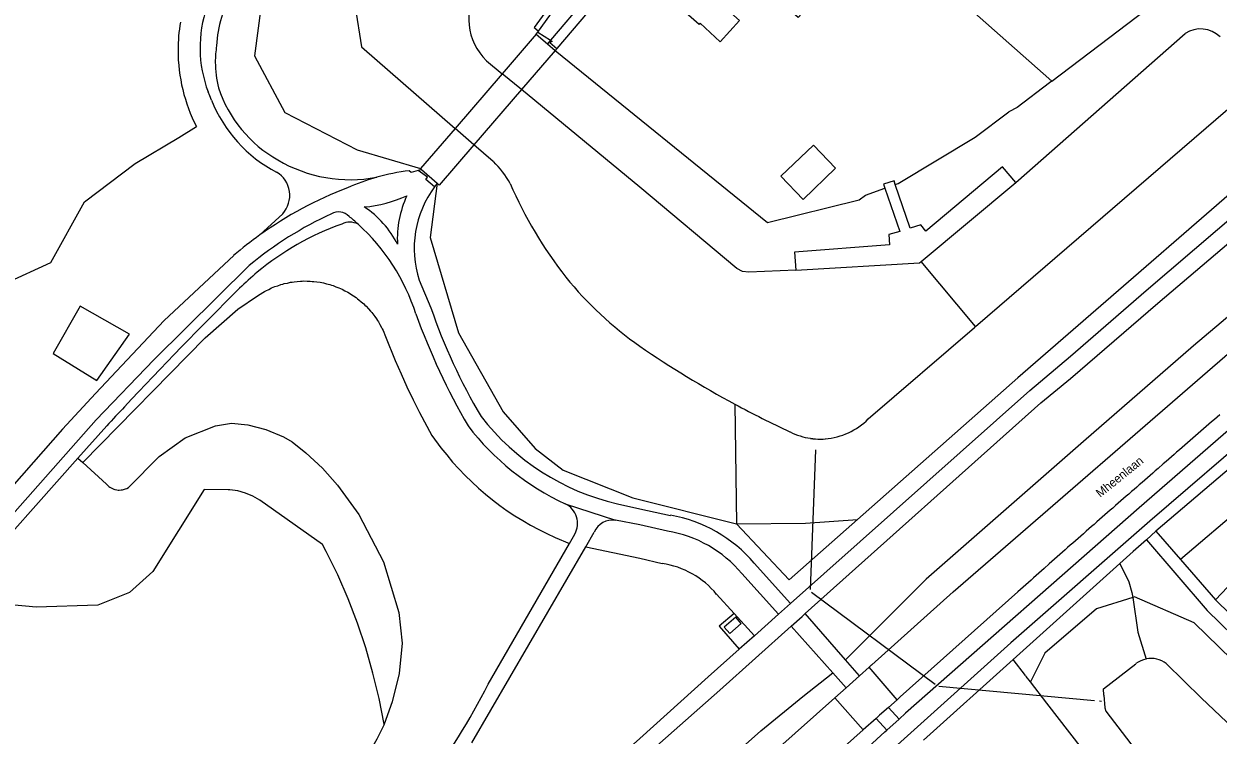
# Model space of a CAD drawing. Extents: x 194485 to 197793, y 468269 to 470822.
# Drawn here: x 195913.7 to 196081, y 470338.1 to 470437.7 of the extents above; entities that cross this region are included whole.
import ezdxf

# ---------------------------------------------------------------- set-up
doc = ezdxf.new("R2010")
doc.units = 0
for name, color, linetype in [('BGT grensvlak begroeid terreindeel', 7, 'Continuous'), ('BGT grensvlak begroeid terreindeel LR', 7, 'Continuous'), ('BGT grensvlak onbegroeid terreindeel', 7, 'Continuous'), ('BGT grensvlak ondersteunend waterdeel LR', 7, 'Continuous'), ('BGT grensvlak overbruggingsdeel plus 1', 7, 'Continuous'), ('BGT grensvlak overig bouwwerk', 7, 'Continuous'), ('BGT grensvlak pand op maaiveld', 7, 'Continuous'), ('BGT grensvlak vegetatieobject', 7, 'Continuous'), ('BGT grensvlak waterdeel', 7, 'Continuous'), ('BGT grensvlak waterdeel LR', 7, 'Continuous'), ('BGT grensvlak wegdeel', 7, 'Continuous'), ('BGT lijnelement kunstwerkdeel stuw', 7, 'Continuous'), ('BGT lijnelement kunstwerkdeel uitbreiding populatie duiker', 7, 'Continuous'), ('BGT lijnelement scheiding walbescherming', 7, 'Continuous'), ('BGT tekst openbare ruimte label weg', 7, 'Continuous')]:
    doc.layers.add(name, color=color, linetype=linetype)

msp = doc.modelspace()

# ---------------------------------------------------------------- linework, layer by layer
at = {"layer": 'BGT grensvlak begroeid terreindeel'}
for p, q in [((196091.77, 470376.33), (196075.75, 470362.66)), ((196010.75, 470357.79), (196013.19, 470355.11)), ((196054.03, 470346.39), (196052.28, 470348.66)), ((196054.7, 470345.53), (196054.12, 470346.28))]:
    msp.add_line(p, q, dxfattribs=at)
for points in [[(195965.82, 470477.59), (195965.32, 470476.18), (195962.66, 470469.98), (195947.35, 470443.54), (195945.98, 470433.26), (195950.26, 470425.32), (195960.41, 470420.1), (195969.24, 470417.46)], [(196057.7, 470429.72), (196076.28, 470443.85), (196076.4, 470443.95), (196076.52, 470444.04), (196080.39, 470446.98), (196082.43, 470444.51), (196082.53, 470444.39), (196093.64, 470430.97), (196094.13, 470430.37), (196095.18, 470429.1), (196097.26, 470426.58), (196094.2, 470423.93), (196052.96, 470388.12), (196030.48, 470368.26)], [(195900.46, 470436.29), (195874.96, 470406.94), (195868.66, 470399.87), (195873.81, 470395.29), (195878.08, 470391.49), (195887.32, 470390.49), (195896.48, 470398.11), (195900.98, 470401.85), (195911.16, 470401.42), (195917.45, 470404.29), (195922.2, 470412.79), (195929.29, 470418.16), (195935.39, 470421.84), (195937.88, 470423.34)], [(195971.6, 470415.4), (195970.62, 470407.81), (195974.59, 470394.46), (195980.84, 470383.35), (195985.31, 470378.21), (195989.27, 470375.21), (195999.02, 470371.32), (196013.51, 470367.69)], [(195921.93, 470376.27), (195939.11, 470393.76), (195943.66, 470397.78), (195946.41, 470399.64), (195947.16, 470400.11), (195947.39, 470400.22), (195947.6, 470400.35), (195948, 470400.53), (195948.4, 470400.73), (195948.64, 470400.82), (195948.86, 470400.92), (195949.29, 470401.05), (195949.7, 470401.21), (195949.95, 470401.26), (195950.18, 470401.34), (195950.62, 470401.42), (195951.05, 470401.53), (195951.3, 470401.55), (195951.54, 470401.6), (195951.99, 470401.64), (195952.43, 470401.69), (195952.68, 470401.69), (195952.92, 470401.71), (195953.37, 470401.69), (195953.81, 470401.69), (195954.06, 470401.66), (195954.31, 470401.65), (195954.75, 470401.58), (195955.19, 470401.53), (195955.43, 470401.48), (195955.68, 470401.44), (195956.1, 470401.32), (195956.54, 470401.22), (195956.77, 470401.14), (195957.01, 470401.07), (195957.42, 470400.9), (195957.84, 470400.75), (195958.06, 470400.64), (195958.29, 470400.55), (195958.68, 470400.33), (195959.08, 470400.14), (195959.29, 470400), (195959.51, 470399.88), (195959.87, 470399.62), (195960.24, 470399.38), (195960.43, 470399.23), (195960.64, 470399.08), (195960.97, 470398.78), (195961.31, 470398.5), (195961.48, 470398.32), (195961.67, 470398.16), (195961.96, 470397.82), (195962.27, 470397.5), (195962.42, 470397.3), (195962.58, 470397.12), (195962.84, 470396.75), (195963.11, 470396.4), (195963.23, 470396.18), (195963.38, 470395.98), (195963.58, 470395.59), (195963.81, 470395.21), (195963.91, 470394.98), (195964.03, 470394.76), (195964.37, 470393.94), (195965.73, 470390.55), (195966.53, 470388.71), (195967.35, 470386.88), (195968.23, 470385.07), (195969.12, 470383.27), (195970.85, 470380.05), (195972.13, 470378.32), (195972.93, 470377.32), (195973.76, 470376.33), (195974.63, 470375.38), (195975.51, 470374.45), (195976.43, 470373.56), (195977.38, 470372.68), (195978.35, 470371.85), (195979.35, 470371.03), (195980.38, 470370.26), (195981.42, 470369.51), (195982.49, 470368.8), (195983.58, 470368.12), (195984.69, 470367.48), (195985.82, 470366.86), (195986.97, 470366.3), (195988.14, 470365.75), (195990.13, 470364.92)], [(195921.93, 470376.27), (195925.25, 470373.22), (195925.59, 470372.92), (195925.73, 470372.81), (195925.85, 470372.75), (195926.12, 470372.61), (195926.29, 470372.53), (195926.42, 470372.5), (195926.72, 470372.44), (195926.9, 470372.4), (195927.03, 470372.41), (195927.34, 470372.42), (195927.52, 470372.43), (195927.65, 470372.47), (195927.95, 470372.57), (195928.12, 470372.62), (195928.36, 470372.75), (195932.63, 470377.11), (195936.28, 470379.73), (195940.54, 470381.42), (195942.8, 470381.78), (195945.06, 470381.55), (195947.6, 470380.88), (195950.05, 470379.87), (195951.27, 470379.15), (195953.2, 470377.61), (195955.51, 470375.46), (195957.64, 470373.08), (195960.62, 470368.96), (195964.06, 470362.34), (195966.24, 470355.23), (195966.68, 470350.95), (195966.27, 470346.68), (195965.31, 470342.72), (195964.15, 470339.59)], [(196030.48, 470368.26), (196020.92, 470359.82), (196013.51, 470367.69)], [(196013.51, 470367.69), (196023.18, 470367.78), (196030.48, 470368.26)], [(195992.41, 470364.45), (196000, 470362.84), (196003.12, 470362.13)], [(196067.25, 470362.11), (196068.52, 470359.52), (196068.94, 470358.05), (196069.05, 470357.35)], [(196069.05, 470357.35), (196063.99, 470355.78), (196056.71, 470349.55), (196054.7, 470345.53)], [(196077.64, 470353.81), (196069.29, 470357.42), (196069.05, 470357.35)], [(196176.27, 470230.27), (196172.11, 470234.03), (196159.18, 470246.76), (196160.33, 470250.7), (196161.77, 470255.69), (196129.84, 470286.7), (196123.82, 470296.8), (196106.69, 470314.17), (196109.21, 470323.04), (196077.64, 470353.81)], [(196132.27, 470245.49), (196128.78, 470250), (196115.65, 470266.84), (196057.02, 470342.53), (196054.7, 470345.53)], [(195964.15, 470339.59), (195964.1, 470339.46), (195963.15, 470337.49), (195959.06, 470330.33), (195953.82, 470323.95), (195946.29, 470316.22), (195950.73, 470311.39)]]:
    msp.add_lwpolyline(points, dxfattribs=at)
for centre, radius, start, end in [((195958.73, 470434.04), 23.44, 170.2588, 179.9816), ((195958.71, 470434.05), 23.42, 180.0162, 207.2108), ((196001.23, 470349.92), 12.35, 39.5579, 81.1839), ((196054.87, 470346.95), 1, 213.7226, 221.6659)]:
    msp.add_arc(centre, radius, start, end, dxfattribs=at)
at = {"layer": 'BGT grensvlak begroeid terreindeel LR'}
msp.add_line((195921.27, 470376.88), (195921.93, 470376.27), dxfattribs=at)
for points in [[(196108.82, 470418.96), (196105.93, 470416.53), (196077.55, 470392.64), (196062.15, 470379.23), (196040.1, 470359.9), (196028.82, 470348.6)], [(195964.15, 470339.59), (195963.45, 470343.19), (195962.6, 470346.75), (195961.59, 470350.27), (195960.43, 470353.74), (195959.12, 470357.16), (195957.66, 470360.52), (195956.05, 470363.81), (195955.55, 470364.77), (195946.75, 470370.97), (195945.78, 470371.55), (195944.74, 470371.99), (195943.65, 470372.28), (195942.53, 470372.42), (195942.33, 470372.42), (195938.94, 470372.5), (195931.77, 470360.98), (195928.5, 470358.07), (195924.04, 470356.25), (195915.4, 470355.98), (195907.85, 470356.71), (195904.63, 470358.19)], [(195977.73, 470302.74), (196000, 470323.57), (196016.92, 470338.66), (196022.84, 470343.49), (196027.01, 470346.79)]]:
    msp.add_lwpolyline(points, dxfattribs=at)
at = {"layer": 'BGT grensvlak onbegroeid terreindeel'}
for p, q in [((196038.86, 470446.43), (196057.7, 470429.72)), ((196080.62, 470357.04), (196082.34, 470358.79))]:
    msp.add_line(p, q, dxfattribs=at)
for points in [[(195988.13, 470434.02), (196017.86, 470409.91), (196030.7, 470413.1), (196031.62, 470413.74), (196034.33, 470414.71)], [(196057.7, 470429.72), (196057.39, 470429.48), (196052.87, 470426.04), (196051.71, 470425.43)], [(196035.77, 470415.22), (196036.18, 470415.36), (196046.95, 470421.85), (196051.71, 470425.43)], [(196052.67, 470415.53), (196050.78, 470417.71), (196040.06, 470408.69), (196039.37, 470409.58), (196037.86, 470409.11), (196035.77, 470415.22)], [(196035.77, 470415.22), (196035.6, 470415.73), (196034.14, 470415.26), (196034.33, 470414.71)], [(196034.33, 470414.71), (196036.43, 470408.66), (196034.89, 470408.21), (196034.98, 470406.76), (196021.64, 470405.77), (196021.84, 470403.22)], [(196021.84, 470403.22), (196039.18, 470404.25), (196039.39, 470404.42)], [(195923.91, 470387.74), (195928.51, 470394.25), (195921.57, 470398.18), (195917.81, 470391.53), (195923.91, 470387.74)]]:
    msp.add_lwpolyline(points, dxfattribs=at)
at = {"layer": 'BGT grensvlak ondersteunend waterdeel LR'}
msp.add_line((196013.3, 470384.45), (196013.51, 470367.69), dxfattribs=at)
msp.add_lwpolyline([(196069.05, 470357.35), (196069.78, 470352.48), (196070.91, 470348.72)], dxfattribs=at)
at = {"layer": 'BGT grensvlak overbruggingsdeel plus 1'}
for p, q in [((195985.48, 470436.29), (195980.72, 470430.76)), ((195985.48, 470436.29), (195987.05, 470434.94)), ((195987.05, 470434.94), (195988.13, 470434.02)), ((195980.72, 470430.76), (195974.11, 470423.1)), ((195974.11, 470423.1), (195969.24, 470417.46)), ((195969.24, 470417.46), (195969.39, 470417.33)), ((195969.39, 470417.33), (195971.6, 470415.4))]:
    msp.add_line(p, q, dxfattribs=at)
msp.add_lwpolyline([(195988.13, 470434.02), (195983.41, 470428.54), (195976.74, 470420.81), (195971.86, 470415.16), (195971.6, 470415.4)], dxfattribs=at)
at = {"layer": 'BGT grensvlak overig bouwwerk'}
for points in [[(196027.41, 470417.52), (196022.85, 470413.14), (196019.74, 470416.38), (196024.3, 470420.76), (196027.41, 470417.52)], [(196013.42, 470354.59), (196011.82, 470353.17), (196012.6, 470352.29), (196014.2, 470353.71), (196013.42, 470354.59)]]:
    msp.add_lwpolyline(points, dxfattribs=at)
at = {"layer": 'BGT grensvlak pand op maaiveld'}
msp.add_lwpolyline([(196021.21, 470456.66), (196030.75, 470448.08), (196022.17, 470438.62), (196017.02, 470443.18), (196014.93, 470440.73), (196012.67, 470442.69), (196011.08, 470440.8), (196013.97, 470438.24), (196011.26, 470435.25), (196008.45, 470437.84), (196008.28, 470437.66), (196001.69, 470443.52), (196002.26, 470444.16)], dxfattribs=at)
at = {"layer": 'BGT grensvlak vegetatieobject'}
msp.add_lwpolyline([(195991.12, 470445.33), (195990.54, 470444.67), (195985.2, 470437.25), (195985.44, 470437.05), (195985.8, 470436.74)], dxfattribs=at)
at = {"layer": 'BGT grensvlak waterdeel'}
for p, q in [((196052.67, 470415.53), (196076.39, 470436.39)), ((195978.51, 470432.58), (195980.72, 470430.76)), ((196047.02, 470395.31), (196084.07, 470427.24)), ((196023.92, 470379.65), (196024.24, 470379.61)), ((196025.65, 470379.56), (196025.98, 470379.58)), ((196064.99, 470343.68), (196065.15, 470341.87))]:
    msp.add_line(p, q, dxfattribs=at)
for points in [[(195978.42, 470469.64), (195960.09, 470440.12), (195960.98, 470434.55), (195974.11, 470423.1)], [(196021.84, 470403.22), (196015.28, 470402.96), (196014.35, 470403.04), (196013.59, 470403.45), (196000, 470414.88), (195983.41, 470428.54), (195980.72, 470430.76)], [(195979.46, 470418.44), (195976.74, 470420.81), (195974.11, 470423.1)], [(196031.99, 470382.38), (196046.88, 470395.19), (196047.02, 470395.31)], [(196064.99, 470343.68), (196064.95, 470344.54), (196069.49, 470348.07)], [(196073.74, 470348.09), (196078.69, 470343.22), (196100.64, 470322.45)], [(196065.15, 470341.87), (196065.27, 470341.41), (196094.1, 470303.74), (196146.92, 470235.6), (196160.42, 470218.26)]]:
    msp.add_lwpolyline(points, dxfattribs=at)
for centre, radius, start, end in [((195984.09, 470438.42), 8.07, 145.6708, 226.3363), ((196078.55, 470433.07), 3.97, 46.3954, 123.0321), ((195971.45, 470409.86), 11.74, 27.9848, 46.9354), ((196037.24, 470439.48), 60.44, 203.505, 218.0342), ((196029.36, 470434.44), 51.14, 219.0322, 234.9642), ((196083.8, 470514.84), 148.24, 235.5755, 241.6017), ((196083.83, 470514.95), 148.34, 241.6103, 244.9516), ((196025.26, 470388.99), 9.43, 274.3294, 315.4936), ((196025.26, 470388.98), 9.42, 243.3115, 261.8271), ((196025.26, 470388.85), 9.3, 263.6901, 272.4269), ((196071.64, 470345.26), 3.54, 101.7762, 127.2091), ((196071.63, 470345.27), 3.53, 53.0913, 101.6712)]:
    msp.add_arc(centre, radius, start, end, dxfattribs=at)
at = {"layer": 'BGT grensvlak waterdeel LR'}
msp.add_line((196047.02, 470395.31), (196039.39, 470404.42), dxfattribs=at)
at = {"layer": 'BGT grensvlak wegdeel'}
for p, q in [((195992.79, 470441.72), (195987.47, 470435.44)), ((195993.72, 470440.62), (195988.37, 470434.29)), ((195985.48, 470436.29), (195985.68, 470436.57)), ((195985.68, 470436.57), (195985.8, 470436.74)), ((195985.68, 470436.57), (195987.47, 470435.44)), ((195987.47, 470435.44), (195987.05, 470434.94)), ((195988.37, 470434.29), (195988.13, 470434.02)), ((195969.39, 470417.33), (195968.93, 470417.19)), ((195949.96, 470411.14), (195946.77, 470408.16)), ((196043.9, 470358.12), (196104.91, 470411.05)), ((195933.35, 470396.18), (195943.09, 470405.27)), ((195969.06, 470401.81), (195970.72, 470397.95)), ((195921.27, 470376.88), (195925.3, 470381.41)), ((196088.35, 470380.35), (196072.3, 470366.65)), ((195989.54, 470370.48), (195996.6, 470368.18)), ((195990.13, 470364.92), (195990.9, 470366.24)), ((195992.41, 470364.45), (195993.61, 470366.51)), ((196072.3, 470366.65), (196070.96, 470365.44)), ((196072.3, 470366.65), (196075.75, 470362.66)), ((195978.74, 470345.19), (195990.13, 470364.92)), ((195976.44, 470336.97), (195992.41, 470364.45)), ((196016.02, 470362.14), (196021.1, 470356.49)), ((196052.28, 470348.66), (196067.25, 470362.11)), ((196075.75, 470362.66), (196080.62, 470357.04)), ((196019.44, 470355.02), (196014.27, 470360.69)), ((196019.44, 470355.02), (196021.1, 470356.49)), ((196080.62, 470357.04), (196116.45, 470322.01)), ((196013.19, 470355.11), (196011.12, 470353.32)), ((196013.19, 470355.11), (196016.04, 470351.99)), ((196019.44, 470355.02), (196016.04, 470351.99)), ((196028.82, 470348.6), (196023.16, 470355.09)), ((196011.12, 470353.32), (196013.91, 470350.09)), ((196027.01, 470346.79), (196021.21, 470353.34)), ((196016.04, 470351.99), (196013.91, 470350.09)), ((196030.76, 470346.37), (196028.82, 470348.6)), ((196039.71, 470337.37), (196052.28, 470348.66)), ((196028.88, 470344.69), (196027.01, 470346.79)), ((196030.76, 470346.37), (196028.88, 470344.69)), ((196032.11, 470347.57), (196030.76, 470346.37)), ((196036.02, 470343.01), (196032.11, 470347.57)), ((196028.88, 470344.69), (196027.3, 470343.28)), ((196031.3, 470338.8), (196027.3, 470343.28)), ((196036.02, 470343.01), (196034.82, 470341.94)), ((196034.82, 470341.94), (196036.3, 470340.31)), ((196033.09, 470340.39), (196031.3, 470338.8)), ((196033.09, 470340.39), (196034.59, 470338.74)), ((196036.3, 470340.31), (196034.59, 470338.74))]:
    msp.add_line(p, q, dxfattribs=at)
for points in [[(196218.58, 470488.91), (196198.75, 470473.31), (196168.03, 470449.09), (196149.33, 470433.67), (196134.44, 470421.53), (196117.48, 470407.46), (196087.08, 470381.51), (196071.45, 470368.04), (196051.97, 470351), (196026.77, 470328.28), (196000, 470304.41), (195952.08, 470261.47)], [(195985.8, 470436.74), (195990.8, 470443.67), (196000, 470454.13), (196006.73, 470461.84)], [(195987.47, 470435.44), (195987.73, 470435.27), (195987.38, 470435.14), (195988.37, 470434.29)], [(195939.99, 470427.07), (195939.74, 470427.64), (195939.51, 470428.21)], [(196023.16, 470355.09), (196056.18, 470384.64), (196060.34, 470388.05), (196072.57, 470398.6), (196099.28, 470421.29), (196103.54, 470424.91)], [(196021.1, 470356.49), (196054.64, 470386.38), (196060.34, 470391.19), (196070.93, 470400.38), (196097.67, 470423.26)], [(195968.93, 470417.19), (195967.97, 470416.9), (195967.68, 470417.16)], [(195971.22, 470414.92), (195970, 470415.93), (195970.24, 470416.26), (195968.93, 470417.19)], [(196116.43, 470409.75), (196115.92, 470409.32), (196085.65, 470383.54), (196069.93, 470369.92), (196037.21, 470341.14), (196036.3, 470340.31)], [(195890.77, 470344.86), (195923.83, 470382.26), (195931.88, 470390.64), (195945.26, 470403.87)], [(195933.35, 470396.18), (195923.75, 470385.95), (195919.11, 470380.94), (195888.27, 470345.92)], [(196081.24, 470382.96), (196080.86, 470382.63), (196080.48, 470382.3), (196080.1, 470381.97), (196079.73, 470381.65), (196079.35, 470381.32), (196078.97, 470380.99), (196078.6, 470380.67), (196078.22, 470380.34), (196077.84, 470380.01), (196077.46, 470379.68), (196076.71, 470379.03), (196076.33, 470378.7), (196075.58, 470378.04), (196075.2, 470377.72), (196074.83, 470377.39), (196074.46, 470377.07), (196073.71, 470376.42), (196073.33, 470376.09), (196072.59, 470375.44), (196072.21, 470375.11), (196071.84, 470374.79), (196071.47, 470374.46), (196070.72, 470373.81), (196070.35, 470373.48), (196069.97, 470373.16), (196069.6, 470372.83), (196069.23, 470372.5), (196068.85, 470372.18), (196068.48, 470371.85), (196068.11, 470371.53), (196067.73, 470371.2), (196066.99, 470370.55), (196066.61, 470370.22), (196066.24, 470369.89), (196065.87, 470369.57), (196064.75, 470368.59), (196064.38, 470368.26), (196064, 470367.93), (196063.63, 470367.6), (196063.26, 470367.28), (196062.51, 470366.62), (196062.14, 470366.29), (196061.03, 470365.31), (196060.66, 470364.98), (196060.29, 470364.66), (196059.92, 470364.34), (196059.56, 470364.01), (196059.19, 470363.69), (196058.83, 470363.36), (196058.46, 470363.04), (196058.09, 470362.71), (196057.73, 470362.39), (196057.36, 470362.06), (196056.63, 470361.41), (196056.26, 470361.09), (196055.53, 470360.43), (196055.16, 470360.11), (196054.8, 470359.78), (196054.43, 470359.45), (196054.07, 470359.13), (196052.97, 470358.15), (196036.46, 470343.4), (196036.02, 470343.01)], [(195921.27, 470376.88), (195906.12, 470359.86), (195904.63, 470358.19)], [(195996.84, 470370.48), (196000, 470369.77), (196004.27, 470368.86)], [(196003.85, 470366.63), (196000, 470367.51), (195996.6, 470368.18)], [(196070.96, 470365.44), (196069.1, 470363.77), (196067.25, 470362.11)], [(196070.96, 470365.44), (196079.46, 470355.52), (196112.03, 470323.79), (196109.5, 470314.89), (196125.81, 470298.34), (196126.8, 470296.68)], [(196032.11, 470347.57), (196032.46, 470347.89), (196032.51, 470347.92), (196043.9, 470358.12)], [(196021.21, 470353.34), (196022.71, 470354.68), (196023.16, 470355.09)], [(195990.54, 470325.94), (196000, 470334.43), (196011.18, 470344.36), (196021.21, 470353.34)], [(196013.91, 470350.09), (196009.58, 470346.23), (196000, 470337.6), (195988.99, 470327.79)], [(196027.3, 470343.28), (196019.18, 470336.04), (196004.71, 470323.05), (195990.89, 470310.72)], [(196034.82, 470341.94), (196033.59, 470340.84), (196033.09, 470340.39)], [(196031.3, 470338.8), (196023.43, 470331.77), (196008.9, 470318.84), (195995.24, 470306.6), (195982.93, 470295.58), (195974.53, 470288.06)], [(195978.54, 470288.47), (196000, 470307.6), (196025.12, 470330.06), (196034.32, 470338.5), (196034.59, 470338.74)]]:
    msp.add_lwpolyline(points, dxfattribs=at)
for centre, radius, start, end in [((195956.05, 470434.05), 15.37, 147.6423, 177.6161), ((195955.84, 470434.41), 17.47, 160.8885, 200.7935), ((195955.39, 470432.38), 14.88, 171.0783, 180.0067), ((195955.41, 470432.38), 14.9, 180.0017, 193.9899), ((195958.18, 470434.49), 18.15, 198.3414, 240.665), ((195958.15, 470434.31), 19.56, 201.7421, 242.4284), ((195959.41, 470435.75), 19.85, 239.344, 280.7846), ((195947.14, 470413.71), 3.81, 317.5833, 59.0699), ((195971.2, 470387.64), 29.73, 96.7967, 105.77), ((195978.72, 470363.61), 54.83, 111.0551, 125.6456), ((195971.4, 470386.76), 30.62, 105.6814, 113.8352), ((195982.98, 470406.25), 14.6, 143.5857, 197.6755), ((195983.28, 470406), 14.99, 141.1958, 143.5175), ((195959.73, 470430.5), 18.49, 275.1262, 294.3675), ((195979.89, 470407.69), 13.88, 154.5572, 183.443), ((195953.74, 470400.58), 13.81, 27.0332, 56.3849), ((195979.04, 470363.06), 52.98, 114.8489, 129.6159), ((195957.77, 470409.36), 2.03, 43.401, 119.1973), ((195959.36, 470407.38), 2.57, 63.3468, 116.3533), ((195941.13, 470388.36), 28.81, 47.7125, 51.0328), ((195978.58, 470363.8), 54.59, 125.646, 130.5613), ((195971.06, 470373.39), 38.49, 109.4816, 129.8694), ((195940.97, 470388.18), 29.05, 17.9003, 47.724), ((195971.43, 470373), 39.03, 129.9146, 134.8174), ((196363.81, 469976.48), 596.87, 134.70746, 136.9283), ((196058.71, 470429.47), 95.73, 199.7618, 210.1518), ((196048.86, 470424.82), 82.64, 198.9776, 210.617), ((196360.78, 469979.28), 592.74, 136.92613, 137.28002), ((196004.84, 470403.52), 36.41, 217.4328, 245.1563), ((196004.48, 470403.38), 33.78, 217.6738, 256.9291), ((195988.18, 470367.71), 3.08, 331.6076, 63.8032), ((195996.24, 470365.31), 2.9, 83.0106, 155.5081), ((196000.98, 470349.48), 19.66, 40.0929, 80.3764), ((196001.23, 470349.93), 16.91, 39.5388, 81.1006), ((195893.38, 470388.51), 95.72, 312.8568, 333.0961)]:
    msp.add_arc(centre, radius, start, end, dxfattribs=at)
at = {"layer": 'BGT lijnelement kunstwerkdeel stuw'}
msp.add_line((196047.02, 470395.31), (196039.39, 470404.42), dxfattribs=at)
at = {"layer": 'BGT lijnelement kunstwerkdeel uitbreiding populatie duiker'}
for p, q in [((196023.88, 470358.47), (196024.64, 470378.04)), ((196041.38, 470345.15), (196024.02, 470358.03)), ((196063.67, 470342.87), (196041.9, 470344.88)), ((196064.65, 470342.78), (196064.38, 470342.83))]:
    msp.add_line(p, q, dxfattribs=at)
at = {"layer": 'BGT lijnelement scheiding walbescherming'}
for p, q in [((195978.51, 470432.58), (195980.72, 470430.76)), ((196039.39, 470404.42), (196052.67, 470415.53)), ((196023.92, 470379.65), (196024.24, 470379.61)), ((196025.65, 470379.56), (196025.98, 470379.58)), ((196064.99, 470343.68), (196065.15, 470341.87))]:
    msp.add_line(p, q, dxfattribs=at)
for points in [[(195978.42, 470469.64), (195960.09, 470440.12), (195960.98, 470434.55), (195974.11, 470423.1)], [(196021.84, 470403.22), (196015.28, 470402.96), (196014.35, 470403.04), (196013.59, 470403.45), (196000, 470414.88), (195983.41, 470428.54), (195980.72, 470430.76)], [(195979.46, 470418.44), (195976.74, 470420.81), (195974.11, 470423.1)], [(196021.84, 470403.22), (196039.18, 470404.25), (196039.39, 470404.42)], [(196031.99, 470382.38), (196046.88, 470395.19), (196047.02, 470395.31)], [(196064.99, 470343.68), (196064.95, 470344.54), (196069.49, 470348.07)], [(196073.74, 470348.09), (196078.69, 470343.22), (196100.64, 470322.45)], [(196065.15, 470341.87), (196065.27, 470341.41), (196094.1, 470303.74), (196146.92, 470235.6), (196160.42, 470218.26)]]:
    msp.add_lwpolyline(points, dxfattribs=at)
for centre, radius, start, end in [((195984.09, 470438.42), 8.07, 145.6708, 226.3363), ((195971.45, 470409.86), 11.74, 27.9848, 46.9354), ((196037.24, 470439.48), 60.44, 203.505, 218.0342), ((196029.36, 470434.44), 51.14, 219.0322, 234.9642), ((196083.8, 470514.84), 148.24, 235.5755, 241.6017), ((196083.83, 470514.95), 148.34, 241.6103, 244.9516), ((196025.26, 470388.99), 9.43, 274.3294, 315.4936), ((196025.26, 470388.98), 9.42, 243.3115, 261.8271), ((196025.26, 470388.85), 9.3, 263.6901, 272.4269), ((196071.64, 470345.26), 3.54, 101.7762, 127.2091), ((196071.63, 470345.27), 3.53, 53.0913, 101.6712)]:
    msp.add_arc(centre, radius, start, end, dxfattribs=at)

# ---------------------------------------------------------------- texts
at = {"layer": 'BGT tekst openbare ruimte label weg'}
msp.add_text('Mheenlaan', height=1.2, rotation=39, dxfattribs=at).set_placement((196064.49, 470371.31))

doc.saveas('drawing.dxf')
